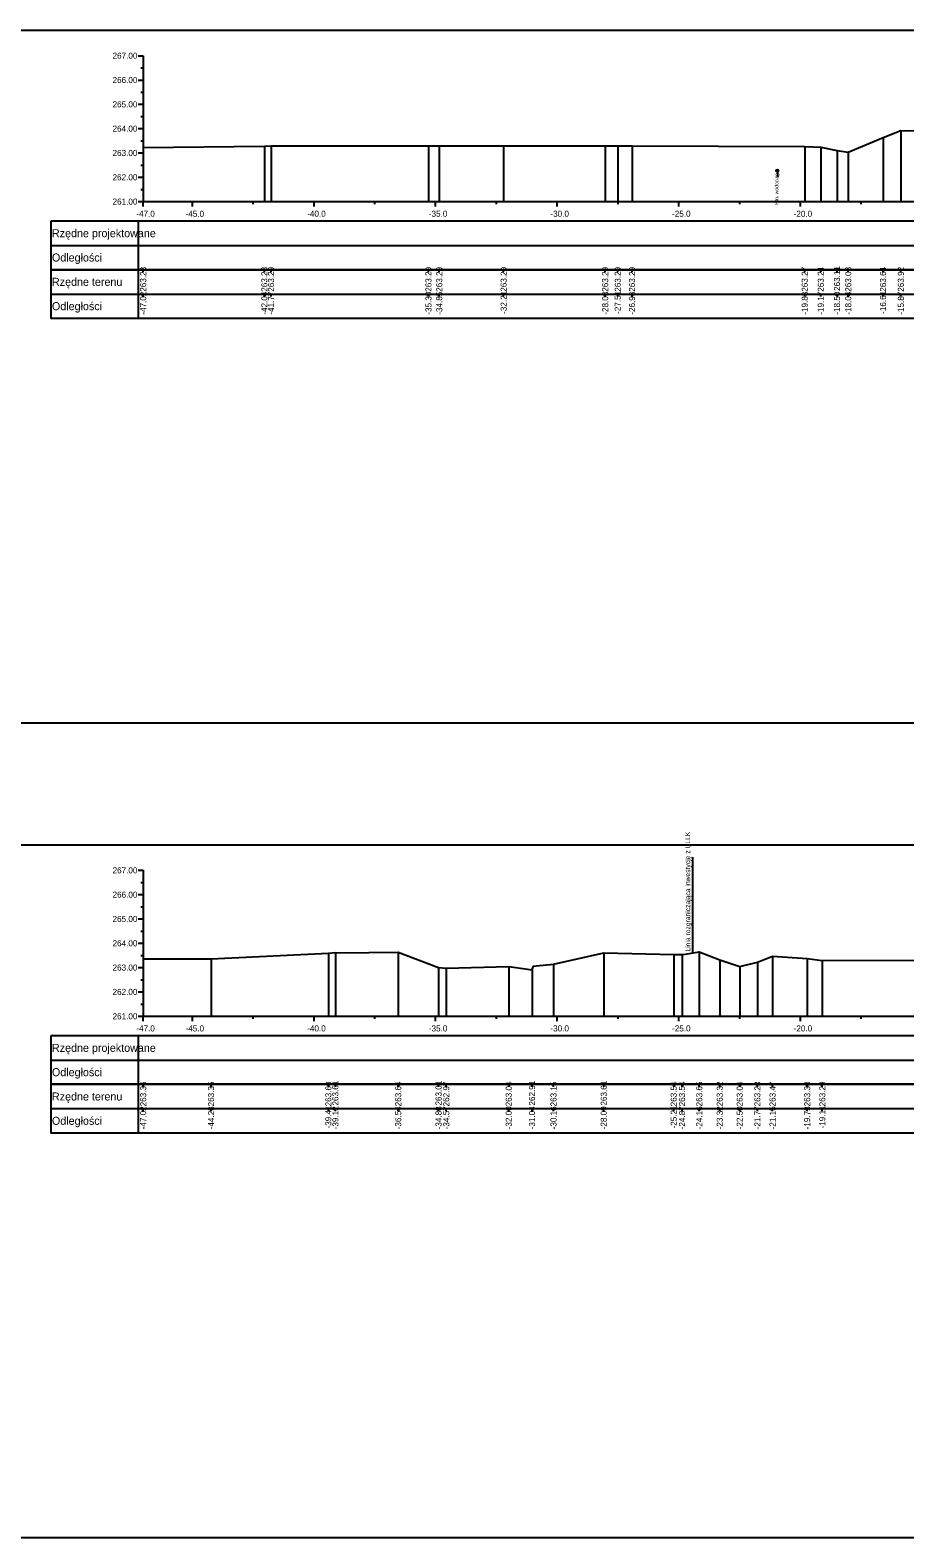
# Model space of a CAD drawing. Extents: x 6516023 to 6560129, y 5513077 to 5529206.
# Drawn here: x 6520548.3 to 6520584.3, y 5514451.2 to 5514513.2 of the extents above; entities that cross this region are included whole.
import ezdxf

# ---------------------------------------------------------------- set-up
doc = ezdxf.new("R2010")
doc.units = 0
for name, color, linetype in [('TOR_PRZEK_P-kable', 7, 'Continuous'), ('TOR_PRZEK_P-tabelka istniejace', 7, 'Continuous'), ('TOR_PRZEK_P-tabelka projektowane', 7, 'Continuous'), ('TOR_PRZEK_P-teren istniejacy', 7, 'Continuous'), ('TOR_PRZEK_P-uklad odniesienia', 7, 'Continuous'), ('TOR_PS_T-granica PKP-projektowana', 7, 'Continuous'), ('TOR_RAMKI-ramka+tabelka 1', 7, 'Continuous')]:
    doc.layers.add(name, color=color, linetype=linetype)

msp = doc.modelspace()

# ---------------------------------------------------------------- linework, layer by layer
at = {"layer": 'TOR_PRZEK_P-kable'}
msp.add_line((6520579.041, 5514507.377), (6520579.041, 5514507.107), dxfattribs=at)
msp.add_circle((6520579.041, 5514507.377), 0.05, dxfattribs=at)
at = {"layer": 'TOR_PRZEK_P-tabelka istniejace'}
for p, q in [((6520549.163, 5514503.306), (6520549.163, 5514501.306)), ((6520552.763, 5514503.306), (6520552.763, 5514501.306)), ((6520552.963, 5514503.206), (6520552.963, 5514503.306)), ((6520557.946, 5514503.206), (6520557.946, 5514503.306)), ((6520558.221, 5514503.206), (6520558.221, 5514503.306)), ((6520564.691, 5514503.206), (6520564.691, 5514503.306)), ((6520565.136, 5514503.206), (6520565.136, 5514503.306)), ((6520567.783, 5514503.206), (6520567.783, 5514503.306)), ((6520571.958, 5514503.206), (6520571.958, 5514503.306)), ((6520572.474, 5514503.206), (6520572.474, 5514503.306)), ((6520573.061, 5514503.206), (6520573.061, 5514503.306)), ((6520580.16, 5514503.206), (6520580.16, 5514503.306)), ((6520580.822, 5514503.206), (6520580.822, 5514503.306)), ((6520581.489, 5514503.206), (6520581.489, 5514503.306)), ((6520581.949, 5514503.206), (6520581.949, 5514503.306)), ((6520583.38, 5514503.206), (6520583.38, 5514503.306)), ((6520584.114, 5514503.206), (6520584.114, 5514503.306)), ((6520549.163, 5514502.306), (6520642.963, 5514502.306)), ((6520552.963, 5514502.206), (6520552.963, 5514502.306)), ((6520557.946, 5514502.206), (6520557.946, 5514502.306)), ((6520558.221, 5514502.206), (6520558.221, 5514502.306)), ((6520564.691, 5514502.206), (6520564.691, 5514502.306)), ((6520565.136, 5514502.206), (6520565.136, 5514502.306)), ((6520567.783, 5514502.206), (6520567.783, 5514502.306)), ((6520571.958, 5514502.206), (6520571.958, 5514502.306)), ((6520572.474, 5514502.206), (6520572.474, 5514502.306)), ((6520573.061, 5514502.206), (6520573.061, 5514502.306)), ((6520580.16, 5514502.206), (6520580.16, 5514502.306)), ((6520580.822, 5514502.206), (6520580.822, 5514502.306)), ((6520581.489, 5514502.206), (6520581.489, 5514502.306)), ((6520581.949, 5514502.206), (6520581.949, 5514502.306)), ((6520583.38, 5514502.206), (6520583.38, 5514502.306)), ((6520584.114, 5514502.206), (6520584.114, 5514502.306)), ((6520549.163, 5514469.806), (6520549.163, 5514467.806)), ((6520552.763, 5514469.806), (6520552.763, 5514467.806)), ((6520552.963, 5514469.706), (6520552.963, 5514469.806)), ((6520555.754, 5514469.706), (6520555.754, 5514469.806)), ((6520560.577, 5514469.706), (6520560.577, 5514469.806)), ((6520560.866, 5514469.706), (6520560.866, 5514469.806)), ((6520563.448, 5514469.706), (6520563.448, 5514469.806)), ((6520565.107, 5514469.706), (6520565.107, 5514469.806)), ((6520565.423, 5514469.706), (6520565.423, 5514469.806)), ((6520567.992, 5514469.706), (6520567.992, 5514469.806)), ((6520568.95, 5514469.706), (6520568.95, 5514469.806)), ((6520569.832, 5514469.706), (6520569.832, 5514469.806)), ((6520571.9, 5514469.706), (6520571.9, 5514469.806)), ((6520574.775, 5514469.706), (6520574.775, 5514469.806)), ((6520575.118, 5514469.706), (6520575.118, 5514469.806)), ((6520575.826, 5514469.706), (6520575.826, 5514469.806)), ((6520576.667, 5514469.706), (6520576.667, 5514469.806)), ((6520577.488, 5514469.706), (6520577.488, 5514469.806)), ((6520578.214, 5514469.706), (6520578.214, 5514469.806)), ((6520578.839, 5514469.706), (6520578.839, 5514469.806)), ((6520580.261, 5514469.706), (6520580.261, 5514469.806)), ((6520580.883, 5514469.706), (6520580.883, 5514469.806)), ((6520549.163, 5514468.806), (6520642.963, 5514468.806)), ((6520552.963, 5514468.706), (6520552.963, 5514468.806)), ((6520555.754, 5514468.706), (6520555.754, 5514468.806)), ((6520560.577, 5514468.706), (6520560.577, 5514468.806)), ((6520560.866, 5514468.706), (6520560.866, 5514468.806)), ((6520563.448, 5514468.706), (6520563.448, 5514468.806)), ((6520565.107, 5514468.706), (6520565.107, 5514468.806)), ((6520565.423, 5514468.706), (6520565.423, 5514468.806)), ((6520567.992, 5514468.706), (6520567.992, 5514468.806)), ((6520568.95, 5514468.706), (6520568.95, 5514468.806)), ((6520569.832, 5514468.706), (6520569.832, 5514468.806)), ((6520571.9, 5514468.706), (6520571.9, 5514468.806)), ((6520574.775, 5514468.706), (6520574.775, 5514468.806)), ((6520575.118, 5514468.706), (6520575.118, 5514468.806)), ((6520575.826, 5514468.706), (6520575.826, 5514468.806)), ((6520576.667, 5514468.706), (6520576.667, 5514468.806)), ((6520577.488, 5514468.706), (6520577.488, 5514468.806)), ((6520578.214, 5514468.706), (6520578.214, 5514468.806)), ((6520578.839, 5514468.706), (6520578.839, 5514468.806)), ((6520580.261, 5514468.706), (6520580.261, 5514468.806)), ((6520580.883, 5514468.706), (6520580.883, 5514468.806))]:
    msp.add_line(p, q, dxfattribs=at)
for points in [[(6520584.114, 5514509.026), (6520584.114, 5514506.306), (6520584.114, 5514506.176), (6520584.114, 5514506.106)], [(6520552.963, 5514508.333), (6520552.963, 5514506.306), (6520552.963, 5514506.176), (6520552.963, 5514506.106)], [(6520557.946, 5514508.388), (6520557.946, 5514506.306), (6520557.946, 5514506.176), (6520557.946, 5514506.106)], [(6520558.221, 5514508.4), (6520558.221, 5514506.306), (6520558.221, 5514506.176), (6520558.221, 5514506.106)], [(6520564.691, 5514508.4), (6520564.691, 5514506.306), (6520564.691, 5514506.176), (6520564.691, 5514506.106)], [(6520565.136, 5514508.396), (6520565.136, 5514506.306), (6520565.136, 5514506.176), (6520565.136, 5514506.106)], [(6520567.783, 5514508.4), (6520567.783, 5514506.306), (6520567.783, 5514506.176), (6520567.783, 5514506.106)], [(6520571.958, 5514508.4), (6520571.958, 5514506.306), (6520571.958, 5514506.176), (6520571.958, 5514506.106)], [(6520572.474, 5514508.4), (6520572.474, 5514506.306), (6520572.474, 5514506.176), (6520572.474, 5514506.106)], [(6520573.061, 5514508.396), (6520573.061, 5514506.306), (6520573.061, 5514506.176), (6520573.061, 5514506.106)], [(6520580.16, 5514508.373), (6520580.16, 5514506.306), (6520580.16, 5514506.176), (6520580.16, 5514506.106)], [(6520580.822, 5514508.348), (6520580.822, 5514506.306), (6520580.822, 5514506.176), (6520580.822, 5514506.106)], [(6520581.489, 5514508.213), (6520581.489, 5514506.306), (6520581.489, 5514506.176), (6520581.489, 5514506.106)], [(6520583.38, 5514508.747), (6520583.38, 5514506.306), (6520583.38, 5514506.176), (6520583.38, 5514506.106)], [(6520581.949, 5514508.135), (6520581.949, 5514506.306), (6520581.949, 5514506.176), (6520581.949, 5514506.106)], [(6520552.963, 5514474.964), (6520552.963, 5514472.806), (6520552.963, 5514472.676), (6520552.963, 5514472.606)], [(6520555.754, 5514474.961), (6520555.754, 5514472.806), (6520555.754, 5514472.676), (6520555.754, 5514472.606)], [(6520560.577, 5514475.201), (6520560.577, 5514472.806), (6520560.577, 5514472.676), (6520560.577, 5514472.606)], [(6520560.866, 5514475.221), (6520560.866, 5514472.806), (6520560.866, 5514472.676), (6520560.866, 5514472.606)], [(6520563.448, 5514475.243), (6520563.448, 5514472.806), (6520563.448, 5514472.676), (6520563.448, 5514472.606)], [(6520569.832, 5514474.752), (6520569.832, 5514472.806), (6520569.832, 5514472.676), (6520569.832, 5514472.606)], [(6520571.9, 5514475.214), (6520571.9, 5514472.806), (6520571.9, 5514472.676), (6520571.9, 5514472.606)], [(6520574.775, 5514475.146), (6520574.775, 5514472.806), (6520574.775, 5514472.676), (6520574.775, 5514472.606)], [(6520575.118, 5514475.145), (6520575.118, 5514472.806), (6520575.118, 5514472.676), (6520575.118, 5514472.606)], [(6520575.826, 5514475.254), (6520575.826, 5514472.806), (6520575.826, 5514472.676), (6520575.826, 5514472.606)], [(6520576.667, 5514474.921), (6520576.667, 5514472.806), (6520576.667, 5514472.676), (6520576.667, 5514472.606)], [(6520578.214, 5514474.832), (6520578.214, 5514472.806), (6520578.214, 5514472.676), (6520578.214, 5514472.606)], [(6520578.839, 5514475.079), (6520578.839, 5514472.806), (6520578.839, 5514472.676), (6520578.839, 5514472.606)], [(6520580.261, 5514474.985), (6520580.261, 5514472.806), (6520580.261, 5514472.676), (6520580.261, 5514472.606)], [(6520580.883, 5514474.9), (6520580.883, 5514472.806), (6520580.883, 5514472.676), (6520580.883, 5514472.606)], [(6520565.107, 5514474.617), (6520565.107, 5514472.806), (6520565.107, 5514472.676), (6520565.107, 5514472.606)], [(6520565.423, 5514474.58), (6520565.423, 5514472.806), (6520565.423, 5514472.676), (6520565.423, 5514472.606)], [(6520567.992, 5514474.65), (6520567.992, 5514472.806), (6520567.992, 5514472.676), (6520567.992, 5514472.606)], [(6520568.95, 5514474.516), (6520568.95, 5514472.806), (6520568.95, 5514472.676), (6520568.95, 5514472.606)], [(6520577.488, 5514474.649), (6520577.488, 5514472.806), (6520577.488, 5514472.676), (6520577.488, 5514472.606)]]:
    msp.add_lwpolyline(points, dxfattribs=at)
for points in [[(6520549.163, 5514503.306), (6520549.163, 5514501.306), (6520642.963, 5514501.306), (6520642.963, 5514503.306)], [(6520549.163, 5514469.806), (6520549.163, 5514467.806), (6520642.963, 5514467.806), (6520642.963, 5514469.806)]]:
    msp.add_lwpolyline(points, close=True, dxfattribs=at)
at = {"layer": 'TOR_PRZEK_P-tabelka projektowane'}
for p, q in [((6520549.163, 5514505.306), (6520549.163, 5514503.306)), ((6520552.763, 5514505.306), (6520552.763, 5514503.306)), ((6520549.163, 5514504.306), (6520642.963, 5514504.306)), ((6520549.163, 5514471.806), (6520549.163, 5514469.806)), ((6520552.763, 5514471.806), (6520552.763, 5514469.806)), ((6520549.163, 5514470.806), (6520642.963, 5514470.806))]:
    msp.add_line(p, q, dxfattribs=at)
for points in [[(6520549.163, 5514505.306), (6520549.163, 5514503.306), (6520642.963, 5514503.306), (6520642.963, 5514505.306)], [(6520549.163, 5514471.806), (6520549.163, 5514469.806), (6520642.963, 5514469.806), (6520642.963, 5514471.806)]]:
    msp.add_lwpolyline(points, close=True, dxfattribs=at)
at = {"layer": 'TOR_PRZEK_P-teren istniejacy'}
for points in [[(6520552.963, 5514508.333), (6520557.946, 5514508.388), (6520558.221, 5514508.4), (6520558.445, 5514508.4), (6520564.691, 5514508.4), (6520565.136, 5514508.396), (6520567.783, 5514508.4), (6520571.958, 5514508.4), (6520572.474, 5514508.4), (6520573.061, 5514508.396), (6520580.16, 5514508.373), (6520580.822, 5514508.348), (6520581.489, 5514508.213), (6520581.949, 5514508.135), (6520583.38, 5514508.747), (6520584.114, 5514509.026), (6520586.235, 5514509.001)], [(6520552.963, 5514474.964), (6520555.754, 5514474.961), (6520560.577, 5514475.201), (6520560.866, 5514475.221), (6520561.041, 5514475.22), (6520563.448, 5514475.243), (6520565.107, 5514474.617), (6520565.423, 5514474.58), (6520567.992, 5514474.65), (6520568.95, 5514474.516), (6520569.009, 5514474.661), (6520569.116, 5514474.672), (6520569.832, 5514474.752), (6520571.9, 5514475.214), (6520574.775, 5514475.146), (6520575.118, 5514475.145), (6520575.168, 5514475.15), (6520575.826, 5514475.254), (6520576.667, 5514474.921), (6520577.488, 5514474.649), (6520578.214, 5514474.832), (6520578.839, 5514475.079), (6520580.261, 5514474.985), (6520580.883, 5514474.9), (6520586.989, 5514474.913)]]:
    msp.add_lwpolyline(points, dxfattribs=at)
at = {"layer": 'TOR_PRZEK_P-uklad odniesienia'}
for p, q in [((6520552.763, 5514512.106), (6520552.963, 5514512.106)), ((6520552.963, 5514512.106), (6520552.963, 5514506.106)), ((6520552.863, 5514511.606), (6520552.963, 5514511.606)), ((6520552.763, 5514511.106), (6520552.963, 5514511.106)), ((6520552.763, 5514510.106), (6520552.963, 5514510.106)), ((6520552.863, 5514510.606), (6520552.963, 5514510.606)), ((6520552.863, 5514509.606), (6520552.963, 5514509.606)), ((6520552.763, 5514509.106), (6520552.963, 5514509.106)), ((6520552.863, 5514508.606), (6520552.963, 5514508.606)), ((6520552.763, 5514508.106), (6520552.963, 5514508.106)), ((6520552.863, 5514507.606), (6520552.963, 5514507.606)), ((6520552.763, 5514507.106), (6520552.963, 5514507.106)), ((6520552.863, 5514506.606), (6520552.963, 5514506.606)), ((6520552.763, 5514506.106), (6520552.963, 5514506.106)), ((6520552.963, 5514506.106), (6520642.963, 5514506.106)), ((6520552.963, 5514506.006), (6520552.963, 5514506.106)), ((6520552.963, 5514505.906), (6520552.963, 5514506.106)), ((6520554.988, 5514505.906), (6520554.988, 5514506.106)), ((6520557.488, 5514506.006), (6520557.488, 5514506.106)), ((6520559.988, 5514505.906), (6520559.988, 5514506.106)), ((6520562.488, 5514506.006), (6520562.488, 5514506.106)), ((6520564.988, 5514505.906), (6520564.988, 5514506.106)), ((6520567.488, 5514506.006), (6520567.488, 5514506.106)), ((6520569.988, 5514505.906), (6520569.988, 5514506.106)), ((6520572.488, 5514506.006), (6520572.488, 5514506.106)), ((6520574.988, 5514505.906), (6520574.988, 5514506.106)), ((6520577.488, 5514506.006), (6520577.488, 5514506.106)), ((6520579.988, 5514505.906), (6520579.988, 5514506.106)), ((6520582.488, 5514506.006), (6520582.488, 5514506.106)), ((6520552.763, 5514478.606), (6520552.963, 5514478.606)), ((6520552.963, 5514478.606), (6520552.963, 5514472.606)), ((6520552.863, 5514478.106), (6520552.963, 5514478.106)), ((6520552.763, 5514477.606), (6520552.963, 5514477.606)), ((6520552.763, 5514476.606), (6520552.963, 5514476.606)), ((6520552.863, 5514477.106), (6520552.963, 5514477.106)), ((6520552.863, 5514476.106), (6520552.963, 5514476.106)), ((6520552.763, 5514475.606), (6520552.963, 5514475.606)), ((6520552.863, 5514475.106), (6520552.963, 5514475.106)), ((6520552.763, 5514474.606), (6520552.963, 5514474.606)), ((6520552.863, 5514474.106), (6520552.963, 5514474.106)), ((6520552.763, 5514473.606), (6520552.963, 5514473.606)), ((6520552.863, 5514473.106), (6520552.963, 5514473.106)), ((6520552.763, 5514472.606), (6520552.963, 5514472.606)), ((6520552.963, 5514472.606), (6520642.963, 5514472.606)), ((6520552.963, 5514472.506), (6520552.963, 5514472.606)), ((6520552.963, 5514472.406), (6520552.963, 5514472.606)), ((6520554.988, 5514472.406), (6520554.988, 5514472.606)), ((6520557.488, 5514472.506), (6520557.488, 5514472.606)), ((6520559.988, 5514472.406), (6520559.988, 5514472.606)), ((6520562.488, 5514472.506), (6520562.488, 5514472.606)), ((6520564.988, 5514472.406), (6520564.988, 5514472.606)), ((6520567.488, 5514472.506), (6520567.488, 5514472.606)), ((6520569.988, 5514472.406), (6520569.988, 5514472.606)), ((6520572.488, 5514472.506), (6520572.488, 5514472.606)), ((6520574.988, 5514472.406), (6520574.988, 5514472.606)), ((6520577.488, 5514472.506), (6520577.488, 5514472.606)), ((6520579.988, 5514472.406), (6520579.988, 5514472.606)), ((6520582.488, 5514472.506), (6520582.488, 5514472.606))]:
    msp.add_line(p, q, dxfattribs=at)
at = {"layer": 'TOR_PS_T-granica PKP-projektowana'}
msp.add_line((6520575.567, 5514475.213), (6520575.567, 5514479.148), dxfattribs=at)
at = {"layer": 'TOR_RAMKI-ramka+tabelka 1'}
for points in [[(6520449.513, 5514513.156), (6520697.013, 5514513.156), (6520697.013, 5514484.656), (6520449.513, 5514484.656)], [(6520449.513, 5514479.656), (6520697.013, 5514479.656), (6520697.013, 5514451.156), (6520449.513, 5514451.156)]]:
    msp.add_lwpolyline(points, close=True, dxfattribs=at)

# ---------------------------------------------------------------- texts
at = {"layer": 'TOR_PRZEK_P-kable'}
msp.add_text('Istn. wodociąg', height=0.14999, rotation=90.0511, dxfattribs=at).set_placement((6520579.079, 5514505.957))
at = {"layer": 'TOR_PRZEK_P-tabelka istniejace'}
for s, p in [('263.23', (6520553.088, 5514502.398)), ('263.28', (6520558.071, 5514502.398)), ('263.29', (6520558.346, 5514502.398)), ('263.29', (6520564.816, 5514502.398)), ('263.29', (6520565.261, 5514502.398)), ('263.29', (6520567.908, 5514502.398)), ('263.29', (6520572.083, 5514502.398)), ('263.29', (6520572.599, 5514502.398)), ('263.29', (6520573.186, 5514502.398)), ('263.27', (6520580.285, 5514502.398)), ('263.24', (6520580.947, 5514502.399)), ('263.11', (6520581.614, 5514502.433)), ('263.03', (6520582.074, 5514502.398)), ('263.64', (6520583.505, 5514502.399)), ('263.92', (6520584.239, 5514502.4)), ('-47.02', (6520553.088, 5514501.456)), ('-42.04', (6520558.071, 5514501.455)), ('-41.77', (6520558.346, 5514501.455)), ('-35.30', (6520564.816, 5514501.455)), ('-34.85', (6520565.261, 5514501.453)), ('-32.21', (6520567.908, 5514501.489)), ('-28.03', (6520572.083, 5514501.454)), ('-27.51', (6520572.599, 5514501.489)), ('-26.93', (6520573.186, 5514501.454)), ('-19.83', (6520580.285, 5514501.454)), ('-19.17', (6520580.947, 5514501.455)), ('-18.50', (6520581.614, 5514501.455)), ('-18.04', (6520582.074, 5514501.455)), ('-16.61', (6520583.505, 5514501.489)), ('-15.87', (6520584.239, 5514501.455)), ('263.36', (6520553.088, 5514468.898)), ('263.35', (6520555.879, 5514468.897)), ('263.60', (6520560.702, 5514468.898)), ('263.61', (6520560.991, 5514468.933)), ('263.64', (6520563.573, 5514468.899)), ('263.01', (6520565.232, 5514468.933)), ('262.97', (6520565.548, 5514468.898)), ('263.04', (6520568.117, 5514468.899)), ('262.91', (6520569.075, 5514468.933)), ('263.15', (6520569.957, 5514468.897)), ('263.61', (6520572.025, 5514468.933)), ('263.54', (6520574.9, 5514468.899)), ('263.54', (6520575.243, 5514468.899)), ('263.65', (6520575.951, 5514468.897)), ('263.32', (6520576.792, 5514468.9)), ('263.04', (6520577.613, 5514468.899)), ('263.23', (6520578.339, 5514468.898)), ('263.47', (6520578.964, 5514468.898)), ('263.38', (6520580.386, 5514468.898)), ('263.29', (6520581.008, 5514468.898)), ('-47.02', (6520553.088, 5514467.956)), ('-44.23', (6520555.879, 5514467.954)), ('-39.41', (6520560.702, 5514467.989)), ('-39.12', (6520560.991, 5514467.956)), ('-36.54', (6520563.573, 5514467.955)), ('-34.88', (6520565.232, 5514467.954)), ('-34.57', (6520565.548, 5514467.955)), ('-32.00', (6520568.117, 5514467.955)), ('-31.04', (6520569.075, 5514467.955)), ('-30.16', (6520569.957, 5514467.954)), ('-28.09', (6520572.025, 5514467.955)), ('-25.21', (6520574.9, 5514467.989)), ('-24.87', (6520575.243, 5514467.955)), ('-24.16', (6520575.951, 5514467.954)), ('-23.32', (6520576.792, 5514467.956)), ('-22.50', (6520577.613, 5514467.955)), ('-21.77', (6520578.339, 5514467.955)), ('-21.15', (6520578.964, 5514467.953)), ('-19.73', (6520580.386, 5514467.954)), ('-19.11', (6520581.008, 5514467.989))]:
    msp.add_text(s, height=0.25, rotation=90, dxfattribs=at).set_placement(p)
for s, p in [('Rzędne terenu', (6520549.213, 5514502.641)), ('Odległości', (6520549.213, 5514501.641)), ('Rzędne terenu', (6520549.213, 5514469.141)), ('Odległości', (6520549.213, 5514468.141))]:
    msp.add_text(s, height=0.33, dxfattribs=at).set_placement(p)
at = {"layer": 'TOR_PRZEK_P-tabelka projektowane'}
for s, p in [('Rzędne projektowane', (6520549.213, 5514504.641)), ('Odległości', (6520549.213, 5514503.641)), ('Rzędne projektowane', (6520549.213, 5514471.141)), ('Odległości', (6520549.213, 5514470.141))]:
    msp.add_text(s, height=0.33, dxfattribs=at).set_placement(p)
at = {"layer": 'TOR_PRZEK_P-uklad odniesienia'}
for s, height, p in [('267.00', 0.25, (6520551.705, 5514511.981)), ('266.00', 0.25, (6520551.705, 5514510.981)), ('265.00', 0.25, (6520551.705, 5514509.981)), ('264.00', 0.25, (6520551.705, 5514508.981)), ('263.00', 0.25, (6520551.705, 5514507.981)), ('262.00', 0.25, (6520551.705, 5514506.981)), ('261.00', 0.25, (6520551.705, 5514505.981)), ('-47.0', 0.25, (6520552.682, 5514505.481)), ('-', 0.0001, (6520552.963, 5514506.106)), ('-45.0', 0.25, (6520554.707, 5514505.481)), ('-40.0', 0.25, (6520559.707, 5514505.481)), ('-35.0', 0.25, (6520564.707, 5514505.481)), ('-30.0', 0.25, (6520569.707, 5514505.481)), ('-25.0', 0.25, (6520574.707, 5514505.481)), ('-20.0', 0.25, (6520579.707, 5514505.481)), ('267.00', 0.25, (6520551.705, 5514478.481)), ('266.00', 0.25, (6520551.705, 5514477.481)), ('265.00', 0.25, (6520551.705, 5514476.481)), ('264.00', 0.25, (6520551.705, 5514475.481)), ('263.00', 0.25, (6520551.705, 5514474.481)), ('262.00', 0.25, (6520551.705, 5514473.481)), ('261.00', 0.25, (6520551.705, 5514472.481)), ('-47.0', 0.25, (6520552.682, 5514471.981)), ('-', 0.0001, (6520552.963, 5514472.606)), ('-45.0', 0.25, (6520554.707, 5514471.981)), ('-40.0', 0.25, (6520559.707, 5514471.981)), ('-35.0', 0.25, (6520564.707, 5514471.981)), ('-30.0', 0.25, (6520569.707, 5514471.981)), ('-25.0', 0.25, (6520574.707, 5514471.981)), ('-20.0', 0.25, (6520579.707, 5514471.981))]:
    msp.add_text(s, height=height, dxfattribs=at).set_placement(p)
at = {"layer": 'TOR_PS_T-granica PKP-projektowana'}
msp.add_text('Linia rozgraniczająca inwestycję z ULLK', height=0.2, rotation=90.0511, dxfattribs=at).set_placement((6520575.456, 5514475.266))

doc.saveas('drawing.dxf')
